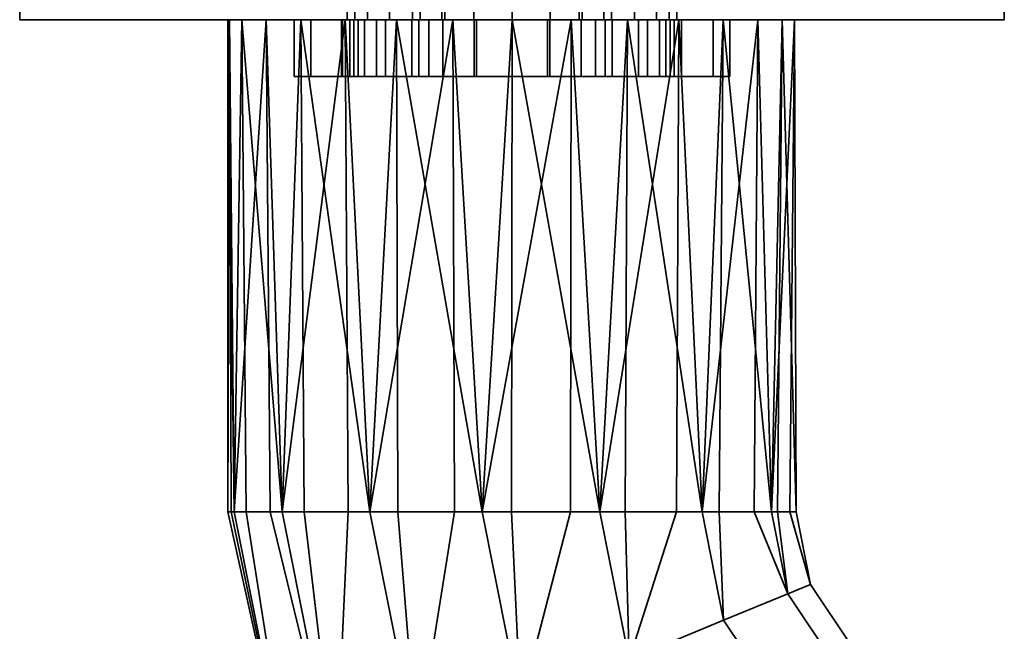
# Model space of a CAD drawing. Header units: millimetres. Extents: x -490 to 6690, y -115 to 152.
# Tile 482 of 656: x 2620 to 2672, y -89 to -57. Entities that reach past the tile are written whole.
import ezdxf

# ---------------------------------------------------------------- set-up
doc = ezdxf.new("R2010")
doc.units = ezdxf.units.MM
doc.layers.add('151', color=253, linetype='Continuous')

# ---------------------------------------------------------------- blocks, each defined once
blk = doc.blocks.new('UG_SURFACE_187')
at = {"layer": '151', "color": 252, "linetype": 'Continuous', "lineweight": 35}
for points in [[(2637.654, -57, 1013.609), (2637.654, -60, 1013.609), (2638.85, -60, 1016.597), (2638.85, -57, 1016.597)], [(2637.654, -57, 1010.391), (2637.654, -60, 1010.391), (2637.654, -60, 1013.609), (2637.654, -57, 1013.609)], [(2638.85, -57, 1007.403), (2638.85, -60, 1007.403), (2637.654, -60, 1010.391), (2637.654, -57, 1010.391)], [(2638.85, -57, 1007.403), (2637.654, -57, 1010.391), (2637.654, -57, 1013.609), (2638.85, -57, 1016.597)], [(2638.85, -57, 1016.597), (2638.85, -60, 1016.597), (2641.072, -60, 1018.926), (2641.072, -57, 1018.926)], [(2641.072, -57, 1005.074), (2641.072, -60, 1005.074), (2638.85, -60, 1007.403), (2638.85, -57, 1007.403)], [(2644, -57, 1020.261), (2644, -57, 1003.739), (2641.072, -57, 1005.074), (2638.85, -57, 1007.403)], [(2638.85, -57, 1016.597), (2641.072, -57, 1018.926), (2644, -57, 1020.261), (2638.85, -57, 1007.403)], [(2641.072, -57, 1018.926), (2641.072, -60, 1018.926), (2644, -60, 1020.261), (2644, -57, 1020.261)], [(2644, -57, 1003.739), (2644, -60, 1003.739), (2641.072, -60, 1005.074), (2641.072, -57, 1005.074)], [(2644, -57, 1020.261), (2644, -60, 1020.261), (2644, -60, 1003.739), (2644, -57, 1003.739)], [(2638.85, -60, 1016.597), (2637.654, -60, 1013.609), (2637.654, -60, 1010.391), (2638.85, -60, 1007.403)], [(2644, -60, 1003.739), (2644, -60, 1020.261), (2641.072, -60, 1018.926), (2638.85, -60, 1016.597)], [(2638.85, -60, 1007.403), (2641.072, -60, 1005.074), (2644, -60, 1003.739), (2638.85, -60, 1016.597)]]:
    blk.add_3dface(points, dxfattribs=at)
blk = doc.blocks.new('UG_SURFACE_189')
at = {"layer": '151', "color": 252, "linetype": 'Continuous', "lineweight": 35}
for points in [[(2634.5, -57, 1014.5), (2637.049, -57, 1012.941), (2637, -57, 1012)], [(2634.5, -57, 1014.5), (2635.375, -57, 1018.901), (2638.206, -57, 1016.5), (2637.049, -57, 1012.941)], [(2635.375, -57, 989.099), (2634.5, -57, 993.5), (2639.312, -57, 1005.978), (2642.339, -57, 1003.778)], [(2637, -57, 1012), (2637.44, -57, 1009.219), (2634.5, -57, 993.5), (2634.5, -57, 1014.5)], [(2637.44, -57, 1009.219), (2639.312, -57, 1005.978), (2634.5, -57, 993.5)], [(2635.375, -57, 989.099), (2635.375, -60, 989.099), (2634.5, -60, 993.5), (2634.5, -57, 993.5)], [(2634.5, -57, 993.5), (2634.5, -60, 993.5), (2634.5, -60, 1014.5), (2634.5, -57, 1014.5)], [(2634.5, -57, 1014.5), (2634.5, -60, 1014.5), (2635.375, -60, 1018.901), (2635.375, -57, 1018.901)], [(2637.868, -57, 985.368), (2635.375, -57, 989.099), (2642.339, -57, 1003.778), (2646, -57, 1003)], [(2635.375, -57, 1018.901), (2637.868, -57, 1022.632), (2640.71, -57, 1019.281), (2638.206, -57, 1016.5)], [(2637.868, -57, 985.368), (2637.868, -60, 985.368), (2635.375, -60, 989.099), (2635.375, -57, 989.099)], [(2635.375, -57, 1018.901), (2635.375, -60, 1018.901), (2637.868, -60, 1022.632), (2637.868, -57, 1022.632)], [(2637, -57, 1012), (2637.049, -57, 1012.941), (2637.049, -60, 1012.941), (2637, -60, 1012)], [(2637, -60, 1012), (2637.44, -60, 1009.219), (2637.44, -57, 1009.219), (2637, -57, 1012)], [(2638.206, -57, 1016.5), (2638.206, -60, 1016.5), (2637.049, -60, 1012.941), (2637.049, -57, 1012.941)], [(2637.44, -57, 1009.219), (2637.44, -60, 1009.219), (2639.312, -60, 1005.978), (2639.312, -57, 1005.978)], [(2646, -57, 1003), (2646, -57, 982), (2641.599, -57, 982.875), (2637.868, -57, 985.368)], [(2644.129, -57, 1020.803), (2640.71, -57, 1019.281), (2637.868, -57, 1022.632), (2641.599, -57, 1025.125)], [(2641.599, -57, 982.875), (2641.599, -60, 982.875), (2637.868, -60, 985.368), (2637.868, -57, 985.368)], [(2637.868, -57, 1022.632), (2637.868, -60, 1022.632), (2641.599, -60, 1025.125), (2641.599, -57, 1025.125)], [(2640.71, -57, 1019.281), (2640.71, -60, 1019.281), (2638.206, -60, 1016.5), (2638.206, -57, 1016.5)], [(2639.312, -57, 1005.978), (2639.312, -60, 1005.978), (2642.339, -60, 1003.778), (2642.339, -57, 1003.778)], [(2644.129, -57, 1020.803), (2644.129, -60, 1020.803), (2640.71, -60, 1019.281), (2640.71, -57, 1019.281)], [(2647.871, -57, 1020.803), (2644.129, -57, 1020.803), (2641.599, -57, 1025.125), (2646, -57, 1026)], [(2646, -57, 982), (2646, -60, 982), (2641.599, -60, 982.875), (2641.599, -57, 982.875)], [(2641.599, -57, 1025.125), (2641.599, -60, 1025.125), (2646, -60, 1026), (2646, -57, 1026)], [(2642.339, -57, 1003.778), (2642.339, -60, 1003.778), (2646, -60, 1003), (2646, -57, 1003)], [(2647.871, -57, 1020.803), (2647.871, -60, 1020.803), (2644.129, -60, 1020.803), (2644.129, -57, 1020.803)], [(2646, -57, 1003), (2646, -60, 1003), (2649.661, -60, 1003.778), (2649.661, -57, 1003.778)], [(2646, -57, 1003), (2649.661, -57, 1003.778), (2656.625, -57, 989.099), (2654.132, -57, 985.368)], [(2654.132, -57, 985.368), (2650.401, -57, 982.875), (2646, -57, 982), (2646, -57, 1003)], [(2646, -57, 1026), (2650.401, -57, 1025.125), (2647.871, -57, 1020.803)], [(2650.401, -57, 982.875), (2650.401, -60, 982.875), (2646, -60, 982), (2646, -57, 982)], [(2646, -57, 1026), (2646, -60, 1026), (2650.401, -60, 1025.125), (2650.401, -57, 1025.125)], [(2651.29, -57, 1019.281), (2651.29, -60, 1019.281), (2647.871, -60, 1020.803), (2647.871, -57, 1020.803)], [(2651.29, -57, 1019.281), (2647.871, -57, 1020.803), (2650.401, -57, 1025.125), (2654.132, -57, 1022.632)], [(2649.661, -57, 1003.778), (2649.661, -60, 1003.778), (2652.688, -60, 1005.978), (2652.688, -57, 1005.978)], [(2649.661, -57, 1003.778), (2652.688, -57, 1005.978), (2657.5, -57, 993.5), (2656.625, -57, 989.099)], [(2654.132, -57, 985.368), (2654.132, -60, 985.368), (2650.401, -60, 982.875), (2650.401, -57, 982.875)], [(2650.401, -57, 1025.125), (2650.401, -60, 1025.125), (2654.132, -60, 1022.632), (2654.132, -57, 1022.632)], [(2653.794, -57, 1016.5), (2653.794, -60, 1016.5), (2651.29, -60, 1019.281), (2651.29, -57, 1019.281)], [(2653.794, -57, 1016.5), (2651.29, -57, 1019.281), (2654.132, -57, 1022.632), (2656.625, -57, 1018.901)], [(2652.688, -57, 1005.978), (2652.688, -60, 1005.978), (2654.56, -60, 1009.219), (2654.56, -57, 1009.219)], [(2657.5, -57, 993.5), (2652.688, -57, 1005.978), (2654.56, -57, 1009.219)], [(2654.951, -57, 1012.941), (2654.951, -60, 1012.941), (2653.794, -60, 1016.5), (2653.794, -57, 1016.5)], [(2656.625, -57, 1018.901), (2657.5, -57, 1014.5), (2654.951, -57, 1012.941), (2653.794, -57, 1016.5)], [(2656.625, -57, 989.099), (2656.625, -60, 989.099), (2654.132, -60, 985.368), (2654.132, -57, 985.368)], [(2654.132, -57, 1022.632), (2654.132, -60, 1022.632), (2656.625, -60, 1018.901), (2656.625, -57, 1018.901)], [(2654.56, -57, 1009.219), (2654.56, -60, 1009.219), (2654.951, -60, 1012.941), (2654.951, -57, 1012.941)], [(2654.56, -57, 1009.219), (2654.951, -57, 1012.941), (2657.5, -57, 1014.5), (2657.5, -57, 993.5)], [(2657.5, -57, 993.5), (2657.5, -60, 993.5), (2656.625, -60, 989.099), (2656.625, -57, 989.099)], [(2656.625, -57, 1018.901), (2656.625, -60, 1018.901), (2657.5, -60, 1014.5), (2657.5, -57, 1014.5)], [(2657.5, -57, 1014.5), (2657.5, -60, 1014.5), (2657.5, -60, 993.5), (2657.5, -57, 993.5)], [(2634.5, -60, 1014.5), (2634.5, -60, 993.5), (2637.44, -60, 1009.219), (2637, -60, 1012)], [(2637, -60, 1012), (2637.049, -60, 1012.941), (2634.5, -60, 1014.5)], [(2634.5, -60, 993.5), (2639.312, -60, 1005.978), (2637.44, -60, 1009.219)], [(2637.049, -60, 1012.941), (2638.206, -60, 1016.5), (2635.375, -60, 1018.901), (2634.5, -60, 1014.5)], [(2642.339, -60, 1003.778), (2639.312, -60, 1005.978), (2634.5, -60, 993.5), (2635.375, -60, 989.099)], [(2646, -60, 1003), (2642.339, -60, 1003.778), (2635.375, -60, 989.099), (2637.868, -60, 985.368)], [(2638.206, -60, 1016.5), (2640.71, -60, 1019.281), (2637.868, -60, 1022.632), (2635.375, -60, 1018.901)], [(2641.599, -60, 1025.125), (2637.868, -60, 1022.632), (2640.71, -60, 1019.281), (2644.129, -60, 1020.803)], [(2637.868, -60, 985.368), (2641.599, -60, 982.875), (2646, -60, 982), (2646, -60, 1003)], [(2646, -60, 1026), (2641.599, -60, 1025.125), (2644.129, -60, 1020.803)], [(2644.129, -60, 1020.803), (2647.871, -60, 1020.803), (2650.401, -60, 1025.125), (2646, -60, 1026)], [(2646, -60, 1003), (2646, -60, 982), (2650.401, -60, 982.875), (2654.132, -60, 985.368)], [(2654.132, -60, 985.368), (2656.625, -60, 989.099), (2649.661, -60, 1003.778), (2646, -60, 1003)], [(2647.871, -60, 1020.803), (2651.29, -60, 1019.281), (2654.132, -60, 1022.632), (2650.401, -60, 1025.125)], [(2656.625, -60, 989.099), (2657.5, -60, 993.5), (2652.688, -60, 1005.978), (2649.661, -60, 1003.778)], [(2656.625, -60, 1018.901), (2654.132, -60, 1022.632), (2651.29, -60, 1019.281), (2653.794, -60, 1016.5)], [(2654.56, -60, 1009.219), (2652.688, -60, 1005.978), (2657.5, -60, 993.5)], [(2653.794, -60, 1016.5), (2654.951, -60, 1012.941), (2657.5, -60, 1014.5), (2656.625, -60, 1018.901)], [(2657.5, -60, 993.5), (2657.5, -60, 1014.5), (2654.951, -60, 1012.941), (2654.56, -60, 1009.219)]]:
    blk.add_3dface(points, dxfattribs=at)
blk = doc.blocks.new('UG_SURFACE_191')
at = {"layer": '151', "color": 252, "linetype": 'Continuous', "lineweight": 35}
for points in [[(2648, -57, 1003.739), (2648, -60, 1003.739), (2648, -60, 1020.261), (2648, -57, 1020.261)], [(2650.928, -57, 1005.074), (2650.928, -60, 1005.074), (2648, -60, 1003.739), (2648, -57, 1003.739)], [(2648, -57, 1020.261), (2648, -60, 1020.261), (2650.928, -60, 1018.926), (2650.928, -57, 1018.926)], [(2648, -57, 1003.739), (2648, -57, 1020.261), (2650.928, -57, 1018.926), (2653.15, -57, 1016.597)], [(2653.15, -57, 1007.403), (2650.928, -57, 1005.074), (2648, -57, 1003.739), (2653.15, -57, 1016.597)], [(2653.15, -57, 1007.403), (2653.15, -60, 1007.403), (2650.928, -60, 1005.074), (2650.928, -57, 1005.074)], [(2650.928, -57, 1018.926), (2650.928, -60, 1018.926), (2653.15, -60, 1016.597), (2653.15, -57, 1016.597)], [(2654.346, -57, 1010.391), (2654.346, -60, 1010.391), (2653.15, -60, 1007.403), (2653.15, -57, 1007.403)], [(2653.15, -57, 1016.597), (2653.15, -60, 1016.597), (2654.346, -60, 1013.609), (2654.346, -57, 1013.609)], [(2653.15, -57, 1016.597), (2654.346, -57, 1013.609), (2654.346, -57, 1010.391), (2653.15, -57, 1007.403)], [(2654.346, -57, 1013.609), (2654.346, -60, 1013.609), (2654.346, -60, 1010.391), (2654.346, -57, 1010.391)], [(2648, -60, 1020.261), (2648, -60, 1003.739), (2650.928, -60, 1005.074), (2653.15, -60, 1007.403)], [(2653.15, -60, 1016.597), (2650.928, -60, 1018.926), (2648, -60, 1020.261), (2653.15, -60, 1007.403)], [(2653.15, -60, 1007.403), (2654.346, -60, 1010.391), (2654.346, -60, 1013.609), (2653.15, -60, 1016.597)]]:
    blk.add_3dface(points, dxfattribs=at)
blk = doc.blocks.new('UG_SURFACE_193')
at = {"layer": '151', "color": 254, "linetype": 'Continuous', "lineweight": 35}
for points in [[(2646, -44, 948), (2646, -57, 948), (2620, -57, 951.5), (2620, -44, 951.5)], [(2620, -44, 951.5), (2620, -57, 951.5), (2620, -57, 1186.5), (2620, -44, 1186.5)], [(2620, -44, 1186.5), (2620, -57, 1186.5), (2646, -57, 1190), (2646, -44, 1190)], [(2637.289, -44, 1011.173), (2637.289, -57, 1011.173), (2638.367, -57, 1007.721), (2638.367, -44, 1007.721)], [(2637.699, -44, 1014.767), (2637.699, -57, 1014.767), (2637.289, -57, 1011.173), (2637.289, -44, 1011.173)], [(2639.527, -44, 1017.888), (2639.527, -57, 1017.888), (2637.699, -57, 1014.767), (2637.699, -44, 1014.767)], [(2638.367, -44, 1007.721), (2638.367, -57, 1007.721), (2640.75, -57, 1005), (2640.75, -44, 1005)], [(2642.461, -44, 1020.002), (2642.461, -57, 1020.002), (2639.527, -57, 1017.888), (2639.527, -44, 1017.888)], [(2640.75, -44, 1005), (2640.75, -57, 1005), (2640.75, -57, 992.5), (2640.75, -44, 992.5)], [(2640.75, -44, 992.5), (2640.75, -57, 992.5), (2641.15, -57, 990.491), (2641.15, -44, 990.491)], [(2641.15, -44, 990.491), (2641.15, -57, 990.491), (2642.288, -57, 988.788), (2642.288, -44, 988.788)], [(2642.288, -44, 988.788), (2642.288, -57, 988.788), (2643.991, -57, 987.65), (2643.991, -44, 987.65)], [(2646, -44, 1020.75), (2646, -57, 1020.75), (2642.461, -57, 1020.002), (2642.461, -44, 1020.002)], [(2643.991, -44, 987.65), (2643.991, -57, 987.65), (2646, -57, 987.25), (2646, -44, 987.25)], [(2649.539, -44, 1020.002), (2649.539, -57, 1020.002), (2646, -57, 1020.75), (2646, -44, 1020.75)], [(2672, -44, 951.5), (2672, -57, 951.5), (2646, -57, 948), (2646, -44, 948)], [(2646, -44, 987.25), (2646, -57, 987.25), (2648.009, -57, 987.65), (2648.009, -44, 987.65)], [(2646, -44, 1190), (2646, -57, 1190), (2672, -57, 1186.5), (2672, -44, 1186.5)], [(2648.009, -44, 987.65), (2648.009, -57, 987.65), (2649.712, -57, 988.788), (2649.712, -44, 988.788)], [(2652.473, -44, 1017.888), (2652.473, -57, 1017.888), (2649.539, -57, 1020.002), (2649.539, -44, 1020.002)], [(2649.712, -44, 988.788), (2649.712, -57, 988.788), (2650.85, -57, 990.491), (2650.85, -44, 990.491)], [(2650.85, -44, 990.491), (2650.85, -57, 990.491), (2651.25, -57, 992.5), (2651.25, -44, 992.5)], [(2651.25, -44, 992.5), (2651.25, -57, 992.5), (2651.25, -57, 1005), (2651.25, -44, 1005)], [(2651.25, -44, 1005), (2651.25, -57, 1005), (2653.632, -57, 1007.721), (2653.632, -44, 1007.721)], [(2654.301, -44, 1014.767), (2654.301, -57, 1014.767), (2652.473, -57, 1017.888), (2652.473, -44, 1017.888)], [(2653.632, -44, 1007.721), (2653.632, -57, 1007.721), (2654.711, -57, 1011.173), (2654.711, -44, 1011.173)], [(2654.711, -44, 1011.173), (2654.711, -57, 1011.173), (2654.301, -57, 1014.767), (2654.301, -44, 1014.767)], [(2672, -44, 1186.5), (2672, -57, 1186.5), (2672, -57, 951.5), (2672, -44, 951.5)], [(2620, -57, 951.5), (2631.734, -57, 1099.365), (2631, -57, 1104)], [(2631, -57, 1104), (2631.082, -57, 1105.568), (2620, -57, 1186.5), (2620, -57, 951.5)], [(2620, -57, 951.5), (2634.853, -57, 1093.963), (2631.734, -57, 1099.365)], [(2620, -57, 951.5), (2641.15, -57, 990.491), (2640.75, -57, 992.5)], [(2620, -57, 951.5), (2643.991, -57, 987.65), (2642.288, -57, 988.788)], [(2620, -57, 951.5), (2639.899, -57, 1090.297), (2634.853, -57, 1093.963)], [(2642.288, -57, 988.788), (2641.15, -57, 990.491), (2620, -57, 951.5)], [(2631.082, -57, 1105.568), (2633.01, -57, 1111.5), (2620, -57, 1186.5)], [(2620, -57, 951.5), (2646, -57, 948), (2646, -57, 987.25), (2643.991, -57, 987.65)], [(2646, -57, 1190), (2620, -57, 1186.5), (2642.881, -57, 1118.672)], [(2633.01, -57, 1111.5), (2637.183, -57, 1116.135), (2620, -57, 1186.5)], [(2620, -57, 951.5), (2637.289, -57, 1011.173), (2637.699, -57, 1014.767)], [(2640.75, -57, 992.5), (2640.75, -57, 1005), (2638.367, -57, 1007.721), (2620, -57, 951.5)], [(2637.183, -57, 1116.135), (2642.881, -57, 1118.672), (2620, -57, 1186.5)], [(2638.367, -57, 1007.721), (2637.289, -57, 1011.173), (2620, -57, 951.5)], [(2637.699, -57, 1014.767), (2646, -57, 1089), (2639.899, -57, 1090.297), (2620, -57, 951.5)], [(2631, -57, 1104), (2631.734, -57, 1099.365), (2631.328, -83, 1100.881)], [(2631.082, -57, 1105.568), (2631, -57, 1104), (2631, -83, 1104)], [(2631, -83, 1104), (2631.164, -83, 1105.559), (2631.082, -57, 1105.568)], [(2631.328, -83, 1100.881), (2631, -83, 1104), (2631, -57, 1104)], [(2633.01, -57, 1111.5), (2631.082, -57, 1105.568), (2631.328, -83, 1107.119)], [(2631.082, -57, 1105.568), (2631.164, -83, 1105.559), (2631.328, -83, 1107.119)], [(2631.734, -57, 1099.365), (2631.958, -83, 1099.465), (2631.328, -83, 1100.881)], [(2631.328, -83, 1107.119), (2633.234, -83, 1111.4), (2633.01, -57, 1111.5)], [(2631.734, -57, 1099.365), (2634.853, -57, 1093.963), (2633.865, -83, 1095.183)], [(2633.865, -83, 1095.183), (2631.958, -83, 1099.465), (2631.734, -57, 1099.365)], [(2637.183, -57, 1116.135), (2633.01, -57, 1111.5), (2633.865, -83, 1112.817)], [(2633.01, -57, 1111.5), (2633.234, -83, 1111.4), (2633.865, -83, 1112.817)], [(2634.853, -57, 1093.963), (2635.017, -83, 1094.146), (2633.865, -83, 1095.183)], [(2633.865, -83, 1112.817), (2637.347, -83, 1115.953), (2637.183, -57, 1116.135)], [(2634.853, -57, 1093.963), (2639.899, -57, 1090.297), (2638.5, -83, 1091.01)], [(2638.5, -83, 1091.01), (2635.017, -83, 1094.146), (2634.853, -57, 1093.963)], [(2642.881, -57, 1118.672), (2637.183, -57, 1116.135), (2638.5, -83, 1116.99)], [(2637.183, -57, 1116.135), (2637.347, -83, 1115.953), (2638.5, -83, 1116.99)], [(2646, -57, 1089), (2637.699, -57, 1014.767), (2639.527, -57, 1017.888)], [(2639.899, -57, 1090.297), (2639.975, -83, 1090.53), (2638.5, -83, 1091.01)], [(2638.5, -83, 1116.99), (2642.957, -83, 1118.439), (2642.881, -57, 1118.672)], [(2639.527, -57, 1017.888), (2642.461, -57, 1020.002), (2646, -57, 1089)], [(2639.899, -57, 1090.297), (2646, -57, 1089), (2644.432, -83, 1089.082)], [(2644.432, -83, 1089.082), (2639.975, -83, 1090.53), (2639.899, -57, 1090.297)], [(2646, -57, 1089), (2642.461, -57, 1020.002), (2646, -57, 1020.75)], [(2649.119, -57, 1118.672), (2642.881, -57, 1118.672), (2644.432, -83, 1118.918)], [(2642.881, -57, 1118.672), (2642.957, -83, 1118.439), (2644.432, -83, 1118.918)], [(2642.881, -57, 1118.672), (2649.119, -57, 1118.672), (2672, -57, 1186.5), (2646, -57, 1190)], [(2646, -57, 1089), (2645.974, -83, 1089.244), (2644.432, -83, 1089.082)], [(2644.432, -83, 1118.918), (2649.093, -83, 1118.428), (2649.119, -57, 1118.672)], [(2650.635, -83, 1089.734), (2645.974, -83, 1089.244), (2646, -57, 1089)], [(2646, -57, 1089), (2652.101, -57, 1090.297), (2650.635, -83, 1089.734)], [(2646, -57, 1020.75), (2649.539, -57, 1020.002), (2652.101, -57, 1090.297), (2646, -57, 1089)], [(2648.009, -57, 987.65), (2646, -57, 987.25), (2646, -57, 948), (2672, -57, 951.5)], [(2649.712, -57, 988.788), (2648.009, -57, 987.65), (2672, -57, 951.5)], [(2649.119, -57, 1118.672), (2649.093, -83, 1118.428), (2650.635, -83, 1118.266)], [(2654.817, -57, 1116.135), (2649.119, -57, 1118.672), (2650.635, -83, 1118.266)], [(2672, -57, 1186.5), (2649.119, -57, 1118.672), (2654.817, -57, 1116.135)], [(2652.101, -57, 1090.297), (2649.539, -57, 1020.002), (2652.473, -57, 1017.888)], [(2672, -57, 951.5), (2650.85, -57, 990.491), (2649.712, -57, 988.788)], [(2652.101, -57, 1090.297), (2651.978, -83, 1090.51), (2650.635, -83, 1089.734)], [(2650.635, -83, 1118.266), (2654.694, -83, 1115.923), (2654.817, -57, 1116.135)], [(2651.25, -57, 992.5), (2650.85, -57, 990.491), (2672, -57, 951.5)], [(2672, -57, 951.5), (2653.632, -57, 1007.721), (2651.25, -57, 1005), (2651.25, -57, 992.5)], [(2656.037, -83, 1092.853), (2651.978, -83, 1090.51), (2652.101, -57, 1090.297)], [(2652.101, -57, 1090.297), (2657.147, -57, 1093.963), (2656.037, -83, 1092.853)], [(2652.473, -57, 1017.888), (2654.301, -57, 1014.767), (2652.101, -57, 1090.297)], [(2654.301, -57, 1014.767), (2654.711, -57, 1011.173), (2672, -57, 951.5), (2652.101, -57, 1090.297)], [(2657.147, -57, 1093.963), (2652.101, -57, 1090.297), (2672, -57, 951.5)], [(2672, -57, 951.5), (2654.711, -57, 1011.173), (2653.632, -57, 1007.721)], [(2654.817, -57, 1116.135), (2654.694, -83, 1115.923), (2656.037, -83, 1115.147)], [(2658.99, -57, 1111.5), (2654.817, -57, 1116.135), (2656.037, -83, 1115.147)], [(2672, -57, 1186.5), (2654.817, -57, 1116.135), (2658.99, -57, 1111.5)], [(2657.147, -57, 1093.963), (2656.949, -83, 1094.107), (2656.037, -83, 1092.853)], [(2656.037, -83, 1115.147), (2658.792, -83, 1111.356), (2658.99, -57, 1111.5)], [(2659.703, -83, 1097.899), (2656.949, -83, 1094.107), (2657.147, -57, 1093.963)], [(2657.147, -57, 1093.963), (2660.266, -57, 1099.365), (2659.703, -83, 1097.899)], [(2672, -57, 951.5), (2660.266, -57, 1099.365), (2657.147, -57, 1093.963)], [(2658.99, -57, 1111.5), (2658.792, -83, 1111.356), (2659.703, -83, 1110.101)], [(2660.918, -57, 1105.568), (2658.99, -57, 1111.5), (2659.703, -83, 1110.101)], [(2658.99, -57, 1111.5), (2660.918, -57, 1105.568), (2672, -57, 1186.5)], [(2660.266, -57, 1099.365), (2660.026, -83, 1099.416), (2659.703, -83, 1097.899)], [(2659.703, -83, 1110.101), (2660.678, -83, 1105.517), (2660.918, -57, 1105.568)], [(2661, -83, 1104), (2660.026, -83, 1099.416), (2660.266, -57, 1099.365)], [(2660.266, -57, 1099.365), (2660.918, -57, 1105.568), (2661, -83, 1104)], [(2660.918, -57, 1105.568), (2660.266, -57, 1099.365), (2672, -57, 951.5), (2672, -57, 1186.5)], [(2660.918, -57, 1105.568), (2660.678, -83, 1105.517), (2661, -83, 1104)], [(2634.348, -98.182, 1100.881), (2634.348, -98.182, 1107.119), (2631, -83, 1104)], [(2634.348, -98.182, 1107.119), (2631.164, -83, 1105.559), (2631, -83, 1104)], [(2631, -83, 1104), (2631.328, -83, 1100.881), (2634.348, -98.182, 1100.881)], [(2634.348, -98.182, 1107.119), (2631.328, -83, 1107.119), (2631.164, -83, 1105.559)], [(2634.348, -98.182, 1100.881), (2631.328, -83, 1100.881), (2631.958, -83, 1099.465)], [(2633.234, -83, 1111.4), (2631.328, -83, 1107.119), (2634.348, -98.182, 1107.119), (2636.692, -97.211, 1112.817)], [(2631.958, -83, 1099.465), (2633.865, -83, 1095.183), (2636.692, -97.211, 1095.183), (2634.348, -98.182, 1100.881)], [(2636.692, -97.211, 1112.817), (2633.865, -83, 1112.817), (2633.234, -83, 1111.4)], [(2636.692, -97.211, 1095.183), (2633.865, -83, 1095.183), (2635.017, -83, 1094.146)], [(2637.347, -83, 1115.953), (2633.865, -83, 1112.817), (2636.692, -97.211, 1112.817)], [(2635.017, -83, 1094.146), (2638.5, -83, 1091.01), (2640.974, -95.437, 1091.01), (2636.692, -97.211, 1095.183)], [(2636.692, -97.211, 1112.817), (2640.974, -95.437, 1116.99), (2638.5, -83, 1116.99), (2637.347, -83, 1115.953)], [(2640.974, -95.437, 1091.01), (2638.5, -83, 1091.01), (2639.975, -83, 1090.53)], [(2642.957, -83, 1118.439), (2638.5, -83, 1116.99), (2640.974, -95.437, 1116.99)], [(2639.975, -83, 1090.53), (2644.432, -83, 1089.082), (2646.454, -93.167, 1089.082), (2640.974, -95.437, 1091.01)], [(2640.974, -95.437, 1116.99), (2646.454, -93.167, 1118.918), (2644.432, -83, 1118.918), (2642.957, -83, 1118.439)], [(2646.454, -93.167, 1089.082), (2644.432, -83, 1089.082), (2645.974, -83, 1089.244)], [(2649.093, -83, 1118.428), (2644.432, -83, 1118.918), (2646.454, -93.167, 1118.918)], [(2645.974, -83, 1089.244), (2650.635, -83, 1089.734), (2652.185, -90.793, 1089.734), (2646.454, -93.167, 1089.082)], [(2646.454, -93.167, 1118.918), (2652.185, -90.793, 1118.266), (2650.635, -83, 1118.266), (2649.093, -83, 1118.428)], [(2652.185, -90.793, 1089.734), (2650.635, -83, 1089.734), (2651.978, -83, 1090.51)], [(2654.694, -83, 1115.923), (2650.635, -83, 1118.266), (2652.185, -90.793, 1118.266)], [(2651.978, -83, 1090.51), (2656.037, -83, 1092.853), (2657.176, -88.726, 1092.853), (2652.185, -90.793, 1089.734)], [(2652.185, -90.793, 1118.266), (2657.176, -88.726, 1115.147), (2656.037, -83, 1115.147), (2654.694, -83, 1115.923)], [(2657.176, -88.726, 1092.853), (2656.037, -83, 1092.853), (2656.949, -83, 1094.107)], [(2658.792, -83, 1111.356), (2656.037, -83, 1115.147), (2657.176, -88.726, 1115.147), (2660.563, -87.323, 1110.101)], [(2656.949, -83, 1094.107), (2659.703, -83, 1097.899), (2660.563, -87.323, 1097.899), (2657.176, -88.726, 1092.853)], [(2660.563, -87.323, 1110.101), (2659.703, -83, 1110.101), (2658.792, -83, 1111.356)], [(2660.563, -87.323, 1097.899), (2659.703, -83, 1097.899), (2660.026, -83, 1099.416)], [(2660.678, -83, 1105.517), (2659.703, -83, 1110.101), (2660.563, -87.323, 1110.101), (2661.761, -86.827, 1104)], [(2660.026, -83, 1099.416), (2661, -83, 1104), (2661.761, -86.827, 1104), (2660.563, -87.323, 1097.899)], [(2661.761, -86.827, 1104), (2661, -83, 1104), (2660.678, -83, 1105.517)], [(2661.761, -86.827, 1104), (2663.929, -90.071, 1104), (2663.012, -90.988, 1097.899), (2660.563, -87.323, 1097.899)], [(2660.563, -87.323, 1110.101), (2663.012, -90.988, 1110.101), (2663.929, -90.071, 1104), (2661.761, -86.827, 1104)], [(2660.563, -87.323, 1097.899), (2663.012, -90.988, 1097.899), (2660.419, -93.58, 1092.853), (2657.176, -88.726, 1092.853)], [(2657.176, -88.726, 1115.147), (2660.419, -93.58, 1115.147), (2663.012, -90.988, 1110.101), (2660.563, -87.323, 1110.101)], [(2657.176, -88.726, 1092.853), (2660.419, -93.58, 1092.853), (2656.6, -97.4, 1089.734), (2652.185, -90.793, 1089.734)], [(2652.185, -90.793, 1118.266), (2656.6, -97.4, 1118.266), (2660.419, -93.58, 1115.147), (2657.176, -88.726, 1115.147)]]:
    blk.add_3dface(points, dxfattribs=at)

msp = doc.modelspace()

# ---------------------------------------------------------------- linework, layer by layer
at = {"layer": '151', "linetype": 'Continuous', "lineweight": -3}
for p, q in [((2634.5, -60, 1014.5), (2634.5, -57, 1014.5)), ((2634.5, -60, 993.5), (2634.5, -57, 993.5)), ((2644, -60, 1003.739), (2644, -57, 1003.739)), ((2644, -57, 1020.261), (2644, -60, 1020.261)), ((2648, -57, 1020.261), (2648, -60, 1020.261)), ((2648, -60, 1003.739), (2648, -57, 1003.739)), ((2657.5, -60, 1014.5), (2657.5, -57, 1014.5)), ((2657.5, -60, 993.5), (2657.5, -57, 993.5)), ((2634.5, -60, 993.5), (2634.5, -60, 1014.5)), ((2644, -60, 1020.261), (2644, -60, 1003.739)), ((2648, -60, 1003.739), (2648, -60, 1020.261)), ((2657.5, -60, 1014.5), (2657.5, -60, 993.5))]:
    msp.add_line(p, q, dxfattribs=at)
at = {"layer": '151', "linetype": 'Continuous', "lineweight": -3, "extrusion": (0, -1, 0)}
for centre, radius in [((2646, 1012, 60), 9), ((2646, 1104, 83), 15)]:
    msp.add_circle(centre, radius, dxfattribs=at)
at = {"layer": '151', "linetype": 'Continuous', "lineweight": -3, "extrusion": (0, 1, 0)}
for centre, radius, start, end in [((-2646, 993.5, -60), 11.5, 180, 0), ((-2646, 1014.5, -60), 11.5, 360, 180), ((-2646, 1012, -60), 8.5, 283.609, 76.391), ((-2646, 1012, -60), 8.5, 103.609, 256.391)]:
    msp.add_arc(centre, radius, start, end, dxfattribs=at)

# ---------------------------------------------------------------- block references
at = {"layer": '151', "linetype": 'Continuous', "lineweight": -3}
for name in ['UG_SURFACE_193', 'UG_SURFACE_189', 'UG_SURFACE_187', 'UG_SURFACE_191']:
    msp.add_blockref(name, (0, 0), dxfattribs=at)

doc.saveas('drawing.dxf')
